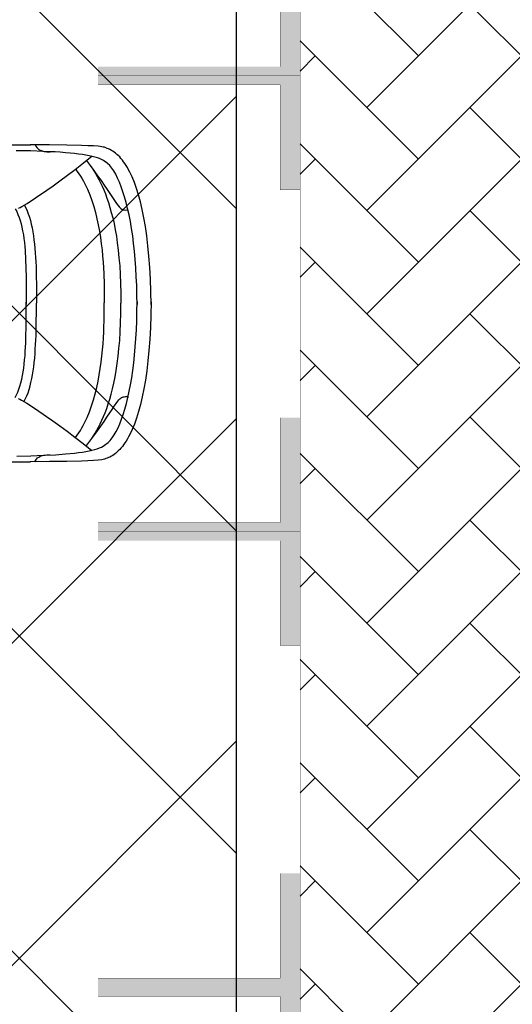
# Model space of a CAD drawing. Header units: millimetres. Extents: x 747415 to 1601423, y -236173 to 551995.
# Tile 282 of 549: x 1041219 to 1043923, y 208344 to 213746. Entities that reach past the tile are written whole.
import ezdxf

# ---------------------------------------------------------------- set-up
doc = ezdxf.new("R2010")
doc.units = ezdxf.units.MM
doc.header["$LTSCALE"] = 100
doc.header["$MEASUREMENT"] = 0
doc.linetypes.add('DASHED2', pattern=[9.525, 6.35, -3.175])
doc.layers.get('0').update_dxf_attribs({"linetype": 'CONTINUOUS', "lineweight": 0})
for name, color, linetype in [('T--A9041_VERHARDING_Parkeren', 9, 'CONTINUOUS'), ('T--L9041_VERHARDING_Wegen', 7, 'CONTINUOUS'), ('T--L9082_INRICHTING_SPECIFIEK_Auto', 8, 'CONTINUOUS')]:
    doc.layers.add(name, color=color, linetype=linetype)
for name, color, linetype, lineweight in [('T--A9041_VERHARDING_Wegen', 21, 'CONTINUOUS', 0), ('T--A9042_BEPLANTING', 90, 'CONTINUOUS', 0), ('T--L9067_BEHEERVOORZIENING_Belijning', 7, 'DASHED2', 0)]:
    doc.layers.add(name, color=color, linetype=linetype, lineweight=lineweight)
doc.layers.add('T--A9072_BELIJNING', color=7, linetype='CONTINUOUS', lineweight=0, true_color=0xffffff)

# ---------------------------------------------------------------- blocks, each defined once
blk = doc.blocks.new('auto17')
for p, q in [((1604.8, 867.6), (3518.7, 867.6)), ((1591.9, -871), (3520.1, -872))]:
    blk.add_line(p, q)
for points in [[(4181.3, -9.3), (4179.9, 62.7), (4177.5, 130.9), (4173.7, 195.1), (4169.4, 256.4), (4163.7, 314.2), (4157.5, 368.1), (4149.9, 419.6), (4141.8, 467.6), (4132.7, 511.7), (4123.2, 553.9), (4112.7, 592.1), (4101.7, 627.4), (4089.8, 660.7), (4077.4, 690.6), (4064.6, 717.6), (4057.9, 730.4), (4051.3, 742.1), (4044.6, 753.4), (4037.5, 764.2), (4030.8, 774.4), (4023.6, 783.3), (4016, 792.1), (4008.9, 800.4), (4001.2, 807.8), (3994.1, 815.1), (3986.5, 821.5), (3978.9, 826.9), (3971.2, 832.3), (3963.6, 836.7), (3955.5, 841.1), (3947.9, 844.6), (3940.3, 847.5), (3932.2, 850), (3925.5, 853.4), (3911.2, 856.3), (3890.8, 858.8), (3865.5, 860.7), (3835, 862.2), (3799.3, 863.7), (3718.3, 865.6), (3623, 866.6), (3517.8, 867.6)], [(3543, 867.1), (3547.8, 858.8), (3553, 852.4), (3558.7, 846.5), (3564.9, 842.1), (3571.1, 838.2), (3577.8, 835.2), (3584.9, 833.3), (3592.6, 831.3), (3600.6, 830.3), (3608.8, 829.8), (3617.8, 829.3), (3626.8, 829.3)], [(3443.5, 835.7), (3522, 833.8), (3591.6, 831.3), (3655.9, 828.4), (3712.1, 824.5), (3760.7, 819.5), (3783.1, 817.1), (3804, 814.1), (3823.1, 811.2), (3840.7, 807.8), (3856.9, 803.9), (3871.7, 799.9), (3885.5, 796.1), (3897.4, 791.6), (3908.3, 786.7), (3917.9, 781.8), (3926, 776.4), (3933.1, 770.5), (3938.8, 766.1), (3945, 761.2), (3950.8, 755.8), (3956.5, 750), (3962.2, 743.1), (3967.4, 736.2), (3978.4, 720), (3989.3, 701.9), (3999.8, 681.3), (4009.8, 658.8), (4019.3, 634.3), (4028.9, 607.3), (4037.5, 578.9), (4046, 548), (4054.1, 515.2), (4061.7, 480.8), (4068.4, 444.6), (4075.1, 406.4), (4080.8, 366.7), (4086, 325), (4090.8, 281.8), (4094.6, 237.2), (4097.9, 191.2), (4100.8, 143.1), (4102.7, 93.6), (4103.7, 43.1), (4104.1, -9.3), (4104.1, 4.4), (4103.7, -48), (4102.7, -99), (4100.3, -148), (4097.9, -196), (4094.6, -242.6), (4090.3, -287.2), (4085.5, -330.8), (4080.3, -372.5), (4074.1, -412.2), (4067.5, -450.9), (4060.3, -487.2), (4052.7, -521.5), (4044.6, -554.8), (4036, -585.7), (4027, -614.1), (4017.5, -641.1), (4007.9, -666.1), (3997.4, -688.6), (3987, -709.7), (3976.5, -727.9), (3965, -743.5), (3954.1, -757.8), (3942.7, -769.5), (3930.7, -778.3), (3934.5, -774.4), (3927.4, -780.3), (3919.3, -785.7), (3909.3, -790.6), (3898.8, -795.5), (3886.4, -799.9), (3872.6, -803.8), (3857.9, -807.8), (3841.7, -811.7), (3823.6, -814.6), (3804, -818), (3783.1, -821), (3760.7, -823.4), (3736.9, -825.9), (3710.7, -828.3), (3683.1, -830.3), (3654, -832.3), (3623, -833.7), (3590.2, -835.2), (3519.7, -837.7), (3440.6, -839.1)], [(3452, 520.6), (3461.5, 524.5), (3470.1, 528.9), (3499.7, 546.1), (3546.3, 575.9), (3607.8, 618.1), (3642.1, 642.1), (3679.7, 669.5), (3720.7, 699.9), (3763.1, 732.3), (3808.8, 767.6), (3856.9, 805.8)], [(3823.6, 782.8), (3845.9, 753.9), (3866.9, 725.4), (3886.9, 698), (3905.5, 671), (3923.1, 645.5), (3939.3, 622), (3954.6, 599.5), (3967.9, 579.9), (3979.4, 562.7), (3989.8, 547.5), (3998.4, 535.2), (4005.1, 527.4), (4010.3, 522), (4015.1, 518.1), (4019.8, 515.2), (4024.6, 512.7), (4028.9, 511.2), (4033.2, 510.3), (4041.7, 509.3), (4049.8, 509.8), (4057.4, 510.3)], [(3766.4, 733.8), (3775.5, 721.5), (3784.5, 708.8), (3793.1, 695.5), (3801.2, 681.8), (3808.8, 667.6), (3816.4, 653.4), (3830.2, 624), (3843.1, 592.6), (3854.5, 560.7), (3865, 527.9), (3874.6, 494.1), (3882.6, 460.3), (3890.3, 425.5), (3896.4, 391.2), (3902.2, 356.4), (3906.9, 321.5), (3911.2, 287.2), (3914.6, 253.4), (3917.4, 220.1), (3919.3, 187.2), (3921.2, 155.9), (3922.6, 125.5), (3923.1, 96.1), (3923.6, 68.6), (3924.1, 42.2), (3924.1, 17.7), (3923.6, -4.4)], [(3856.9, 738.7), (3865.5, 724.5), (3874.6, 709.8), (3883.6, 693.6), (3893.1, 676.9), (3902.2, 658.8), (3911.2, 639.7), (3920.3, 619.6), (3929.3, 598), (3937.9, 574.5), (3946.5, 549.9), (3955.1, 524), (3962.7, 496), (3970.3, 466.7), (3977.4, 435.3), (3984.1, 401.4), (3990.3, 366.1), (3996, 328.4), (4000.8, 288.2), (4005.1, 246.6), (4008.9, 202), (4011.2, 154.9), (4013.6, 105.4), (4014.6, 53.4), (4014.6, -2)], [(3434.4, 515.2), (3442, 500.9), (3449.2, 485.8), (3455.4, 469.1), (3461.5, 451.9), (3466.3, 433.8), (3471.1, 414.2), (3475.4, 394.6), (3478.7, 374), (3482, 352.9), (3484.9, 330.9), (3487.3, 308.8), (3489.2, 285.8), (3490.6, 262.2), (3492, 238.7), (3493, 214.7), (3493.9, 190.2), (3494.4, 165.7), (3494.9, 140.7), (3495.4, 91.2), (3495.4, 41.2), (3495.4, -7.8)], [(3484.4, 534.8), (3492, 520.6), (3499.7, 504.9), (3505.9, 488.2), (3512, 470.6), (3517.3, 451.4), (3522, 431.8), (3526.8, 411.2), (3530.6, 390.2), (3533.9, 368.1), (3537.3, 345.6), (3540.2, 322), (3542.5, 298.5), (3544.4, 274), (3545.9, 249.5), (3547.3, 224.5), (3548.7, 199.5), (3549.7, 174.5), (3550.1, 149), (3551.1, 98), (3551.6, 47.6), (3551.6, -2)], [(3435.8, -519.6), (3443.5, -505.3), (3450.6, -490.1), (3456.8, -473.5), (3462.5, -456.3), (3467.7, -438.2), (3472, -419.1), (3476.3, -399), (3480.1, -378.4), (3483, -357.3), (3485.8, -335.8), (3487.7, -313.2), (3489.7, -290.1), (3492.5, -243.6), (3494.4, -195.1), (3494.9, -145.6), (3495.4, -96.1), (3495.4, -46.1), (3495.4, 2.9)], [(4181.3, 5.4), (4179.9, -66.7), (4177.5, -134.8), (4173.7, -199), (4169.4, -260.8), (4163.7, -318.1), (4157.5, -372), (4149.9, -423.5), (4141.8, -471.5), (4132.7, -516.1), (4123.2, -557.8), (4112.7, -596.5), (4101.7, -631.8), (4089.8, -665.1), (4077.4, -695), (4064.6, -722), (4057.9, -734.7), (4051.3, -746.5), (4044.6, -757.8), (4037.5, -768.6), (4030.8, -778.3), (4023.6, -787.7), (4016, -796.5), (4008.9, -804.8), (4001.2, -812.2), (3994.1, -819.1), (3986.5, -825.4), (3978.9, -831.3), (3971.2, -836.7), (3963.6, -841.1), (3955.5, -845), (3947.9, -849), (3940.3, -851.9), (3932.2, -854.3), (3929.3, -856.3), (3925, -857.8), (3918.4, -859.2), (3910.7, -860.7), (3901.7, -861.7), (3890.8, -863.2), (3865.5, -865.1), (3835, -866.6), (3799.3, -868.1), (3718.3, -870), (3623, -871), (3517.8, -872)], [(3485.8, -539.2), (3493.5, -525), (3500.6, -509.2), (3507.3, -492.6), (3513, -474.9), (3518.7, -455.8), (3523.5, -436.2), (3527.8, -415.6), (3531.6, -394.6), (3535.4, -372.5), (3538.2, -349.5), (3541.1, -326.4), (3543.5, -302.4), (3545.4, -278.4), (3546.8, -253.9), (3548.3, -228.9), (3549.7, -203.9), (3550.6, -178.4), (3551.1, -152.9), (3552.1, -102), (3552.5, -51.5), (3552.5, -2)], [(3767.4, -737.7), (3776.4, -725.4), (3785.5, -712.7), (3794, -699.4), (3802.1, -685.7), (3809.8, -672), (3817.4, -657.8), (3831.7, -628.4), (3844.5, -597.5), (3855.5, -565.6), (3866.5, -533.3), (3875.5, -500), (3883.6, -466.1), (3891.2, -431.8), (3897.4, -397.5), (3903.1, -363.2), (3907.9, -328.9), (3912.2, -295.1), (3915, -261.3), (3917.9, -228.4), (3920.3, -196), (3921.7, -165.2), (3924.1, -104.9), (3924.6, -51.5), (3924.1, -5.4)], [(3858.3, -742.6), (3866.9, -728.4), (3876, -713.7), (3885, -697.5), (3894.1, -680.8), (3903.1, -663.1), (3912.2, -644), (3921.2, -624), (3930.3, -602.4), (3938.8, -578.9), (3947.4, -554.8), (3955.5, -528.4), (3963.1, -500.4), (3970.8, -471), (3977.9, -439.6), (3984.6, -405.8), (3990.8, -371), (3996, -333.3), (4000.8, -293.1), (4005.1, -251.4), (4008.9, -206.8), (4011.2, -159.8), (4013.6, -110.3), (4014.6, -58.3), (4014.6, -2.9)], [(3453.5, -524.4), (3463, -528.4), (3471.6, -532.8), (3501.1, -549.9), (3547.3, -579.8), (3609.2, -622.5), (3643.5, -646.5), (3681.1, -673.9), (3721.6, -704.3), (3764.5, -736.7), (3809.8, -772), (3857.9, -810.2)], [(3824.5, -786.7), (3846.9, -757.8), (3867.9, -729.8), (3887.9, -701.9), (3906.9, -675.4), (3924.6, -649.9), (3940.3, -626.4), (3969.3, -582.8), (3991.3, -550.4), (4006, -531.8), (4011.2, -526.4), (4015.5, -522), (4020.3, -519.1), (4024.6, -516.6), (4028.4, -515.1), (4032.7, -514.6), (4040.3, -513.7), (4047.4, -514.2), (4055.1, -514.6)], [(3544.4, -871.5), (3549.2, -863.2), (3554.4, -856.8), (3560.2, -850.9), (3565.9, -846), (3572.5, -842.6), (3579.2, -839.6), (3586.4, -837.2), (3593.5, -835.7), (3601.6, -834.2), (3609.7, -833.7), (3618.7, -833.2), (3627.8, -833.2)]]:
    blk.add_lwpolyline(points)
blk = doc.blocks.new('9041_parkeerplaats_2500x5000_hoeklijn')
at = {"layer": 'T--A9072_BELIJNING', "linetype": 'Continuous'}
h = blk.add_hatch(color=256, dxfattribs=at)
h.paths.add_polyline_path([(-1200, -1390), (-1250, -1390), (-1250, -2500), (-625, -2500), (-625, -2390), (-1200, -2390)])
h.paths.add_polyline_path([(1250, -1390), (1200, -1390), (1200, -2390), (625, -2390), (625, -2500), (1250, -2500)])
at = {"layer": 'T--L9067_BEHEERVOORZIENING_Belijning', "const_width": 1}
for points in [[(-1200, -1390), (-1250, -1390), (-1250, -2500), (-625, -2500), (-625, -2390), (-1200, -2390)], [(1250, -1390), (1200, -1390), (1200, -2390), (625, -2390), (625, -2500), (1250, -2500)]]:
    blk.add_lwpolyline(points, close=True, dxfattribs=at)
blk = doc.blocks.new('*U253')
at = {"layer": 'T--L9067_BEHEERVOORZIENING_Belijning'}
blk.add_blockref('9041_parkeerplaats_2500x5000_hoeklijn', (0, 1945, -0.5), dxfattribs=at)
blk = doc.blocks.new('*U254')
at = {"layer": 'T--L9067_BEHEERVOORZIENING_Belijning', "color": 0, "linetype": 'ByBlock', "lineweight": -2, "transparency": 16777216}
for p in [(12500, 0), (15000, 0), (17500, 0), (20000, 0)]:
    blk.add_blockref('*U253', p, dxfattribs=at)

msp = doc.modelspace()

# ---------------------------------------------------------------- hatches: boundary and pattern name
at = {"layer": 'T--A9041_VERHARDING_Parkeren', "linetype": 'Continuous'}
h = msp.add_hatch(dxfattribs=at)
h.set_pattern_fill('ANSI37', color=256, scale=10000, style=0)
h.paths.add_polyline_path([(1042408.673, 217506.486), (1041083.526, 216825.277), (1040386.81, 216462.228), (1039767.387, 216148.144), (1038409.814, 215399.988), (1035742.204, 213942.385), (1033118.358, 212460.248), (1033108.673, 212454.589), (1033108.673, 193325.106), (1042408.673, 193325.106)])
at = {"layer": 'T--A9041_VERHARDING_Wegen', "linetype": 'Continuous'}
h = msp.add_hatch(dxfattribs=at)
h.set_pattern_fill('AR-HBONE', color=256, scale=100, style=0)
h.paths.add_polyline_path([(1047508.673, 219958.262), (1042758.673, 217686.408), (1042758.673, 193125.106), (1047508.673, 193125.106)])
at = {"layer": 'T--A9042_BEPLANTING'}
h = msp.add_hatch(dxfattribs=at)
h.set_pattern_fill('GRASS', color=256, scale=1500, style=0)
edge = h.paths.add_edge_path()
edge.add_line((1194589.183, 247525.193), (1194593.64, 247264.881))
edge.add_line((1194593.64, 247264.881), (1189597.042, 247120.843))
edge.add_line((1189597.042, 247120.843), (1179615.176, 246734.424))
edge.add_line((1179615.176, 246734.424), (1169673.169, 246260.926))
edge.add_line((1169673.169, 246260.926), (1159743.156, 245284.429))
edge.add_line((1159743.156, 245284.429), (1149794.302, 244232.037))
edge.add_line((1149794.302, 244232.037), (1139904.319, 243419.621))
edge.add_line((1139904.319, 243419.621), (1138613.747, 243325.021))
edge.add_line((1138613.747, 243325.021), (1135690.007, 243117.197))
edge.add_line((1135690.007, 243117.197), (1132771.926, 242932.503))
edge.add_line((1132771.926, 242932.503), (1129859.398, 242758.599))
edge.add_line((1129859.398, 242758.599), (1126616.556, 242566.575))
edge.add_line((1126616.556, 242566.575), (1123385.964, 242364.695))
edge.add_line((1123385.964, 242364.695), (1120184.728, 242139.833))
edge.add_line((1120184.728, 242139.833), (1117014.113, 241880.011))
edge.add_line((1117014.113, 241880.011), (1113876.289, 241570.228))
edge.add_line((1113876.289, 241570.228), (1110773.76, 241198.319))
edge.add_line((1110773.76, 241198.319), (1107692.214, 240764.72))
edge.add_line((1107692.214, 240764.72), (1104624.361, 240306.925))
edge.add_line((1104624.361, 240306.925), (1101572.465, 239835.828))
edge.add_line((1101572.465, 239835.828), (1100403.086, 239650.924))
edge.add_line((1100403.086, 239650.924), (1097780.987, 239217.99))
edge.add_line((1097780.987, 239217.99), (1095157.329, 238732.83))
edge.add_line((1095157.329, 238732.83), (1092526.922, 238274.052))
edge.add_line((1092526.922, 238274.052), (1089457.602, 237766.051))
edge.add_line((1089457.602, 237766.051), (1086388.73, 237224.846))
edge.add_line((1086388.73, 237224.846), (1083401.545, 236651.668))
edge.add_line((1083401.545, 236651.668), (1080469.385, 236024.459))
edge.add_line((1080469.385, 236024.459), (1077519.444, 235269.823))
edge.add_line((1077519.444, 235269.823), (1074567.867, 234454.498))
edge.add_line((1074567.867, 234454.498), (1071611.505, 233602.32))
edge.add_line((1071611.505, 233602.32), (1068661.406, 232725.291))
edge.add_line((1068661.406, 232725.291), (1065719.424, 231822.381))
edge.add_line((1065719.424, 231822.381), (1062684.54, 230856.109))
edge.add_line((1062684.54, 230856.109), (1059866.196, 229920.836))
edge.add_line((1059866.196, 229920.836), (1056845.381, 228880.035))
edge.add_line((1056845.381, 228880.035), (1054034.15, 227860.451))
edge.add_line((1054034.15, 227860.451), (1051908.682, 227043.859))
edge.add_line((1051908.682, 227043.859), (1051192.354, 226766.278))
edge.add_line((1051192.354, 226766.278), (1050671.69, 226564.519))
edge.add_line((1050671.69, 226564.519), (1049927.631, 226262.62))
edge.add_line((1049927.631, 226262.62), (1049070.32, 225903.54))
edge.add_line((1049070.32, 225903.54), (1048360.834, 225606.376))
edge.add_line((1048360.834, 225606.376), (1045574.185, 224396.868))
edge.add_line((1045574.185, 224396.868), (1042746.023, 223102.062))
edge.add_line((1042746.023, 223102.062), (1039916.204, 221736.561))
edge.add_line((1039916.204, 221736.561), (1037264.038, 220364.549))
edge.add_line((1037264.038, 220364.549), (1036639.036, 220037.907))
edge.add_line((1036639.036, 220037.907), (1035761.731, 219567.084))
edge.add_line((1035761.731, 219567.084), (1034455.173, 218860.02))
edge.add_line((1034455.173, 218860.02), (1031834.519, 217415.207))
edge.add_line((1031834.519, 217415.207), (1029063.532, 215837.52))
edge.add_line((1029063.532, 215837.52), (1026493.513, 214322.916))
edge.add_line((1026493.513, 214322.916), (1023661.374, 212596.81))
edge.add_line((1023661.374, 212596.81), (1021148.701, 211011.913))
edge.add_line((1021148.701, 211011.913), (1018664.489, 209394.723))
edge.add_line((1018664.489, 209394.723), (1016111.63, 207674.051))
edge.add_line((1016111.63, 207674.051), (1013541.964, 205866.676))
edge.add_line((1013541.964, 205866.676), (1011054.819, 204060.939))
edge.add_line((1011054.819, 204060.939), (1008551.61, 202180.933))
edge.add_line((1008551.61, 202180.933), (1006071.977, 200261.271))
edge.add_line((1006071.977, 200261.271), (1003623.026, 198305.877))
edge.add_line((1003623.026, 198305.877), (1001255.469, 196356.541))
edge.add_line((1001255.469, 196356.541), (998895.97, 194358.237))
edge.add_line((998895.97, 194358.237), (996592.894, 192340.973))
edge.add_line((996592.894, 192340.973), (994271.188, 190253.094))
edge.add_line((994271.188, 190253.094), (992089.799, 188232.713))
edge.add_line((992089.799, 188232.713), (989855.126, 186096.735))
edge.add_line((989855.126, 186096.735), (987565.682, 183840.779))
edge.add_line((987565.682, 183840.779), (985556.73, 181812.43))
edge.add_line((985556.73, 181812.43), (983340.235, 179499.914))
edge.add_line((983340.235, 179499.914), (981234.422, 177237.565))
edge.add_line((981234.422, 177237.565), (979162.94, 174943.215))
edge.add_line((979162.94, 174943.215), (977214.691, 172724.59))
edge.add_line((977214.691, 172724.59), (975036.892, 170165.071))
edge.add_line((975036.892, 170165.071), (973160.412, 167901.106))
edge.add_line((973160.412, 167901.106), (971300.145, 165540.186))
edge.add_line((971300.145, 165540.186), (970653.489, 164750.347))
edge.add_line((970653.489, 164750.347), (969323.906, 163031.694))
edge.add_line((969323.906, 163031.694), (967532.389, 160664.585))
edge.add_line((967532.389, 160664.585), (965620.33, 158124.446))
edge.add_line((965620.33, 158124.446), (963729.485, 155559.861))
edge.add_line((963729.485, 155559.861), (962160.024, 153368.205))
edge.add_line((962160.024, 153368.205), (960583.853, 151476.839))
edge.add_line((960583.853, 151476.839), (957868.106, 147829.141))
edge.add_line((957868.106, 147829.141), (955546.579, 144354.957))
edge.add_line((955546.579, 144354.957), (952781.766, 139999.101))
edge.add_line((952781.766, 139999.101), (950228.309, 135925.671))
edge.add_line((950228.309, 135925.671), (947689.507, 131669.07))
edge.add_line((947689.507, 131669.07), (945836.511, 128467.426))
edge.add_line((945836.511, 128467.426), (939785.242, 117718.876))
edge.add_line((939785.242, 117718.876), (930712.869, 102774.401))
edge.add_line((930712.869, 102774.401), (922173.53, 90199.799))
edge.add_arc((831492.457, 157259.067), 112782.989, 306.60619454, 323.5168236, ccw=False)
edge.add_line((898746.269, 66722.183), (906881.323, 58450.839))
edge.add_arc((1039056.702, -43733.649), 167068.849, 138.06483794, 142.29247104, ccw=False)
edge.add_line((914773.924, 67916.66), (924725.806, 83316.857))
edge.add_line((924725.806, 83316.857), (935036.865, 100427.915))
edge.add_line((935036.865, 100427.915), (938271.243, 105214.41))
edge.add_line((938271.243, 105214.41), (944567.151, 115601.153))
edge.add_line((944567.151, 115601.153), (949536.685, 124088.131))
edge.add_line((949536.685, 124088.131), (954824.472, 132626.587))
edge.add_line((954824.472, 132626.587), (959827.89, 140132.671))
edge.add_line((959827.89, 140132.671), (963059.812, 145135.12))
edge.add_line((963059.812, 145135.12), (965500.197, 148828.356))
edge.add_line((965500.197, 148828.356), (966613.361, 150562.786))
edge.add_line((966613.361, 150562.786), (968025.373, 152669.584))
edge.add_line((968025.373, 152669.584), (969925.147, 155201.552))
edge.add_line((969925.147, 155201.552), (971712.101, 157704.465))
edge.add_line((971712.101, 157704.465), (973307.285, 159791.446))
edge.add_line((973307.285, 159791.446), (974380.773, 161326.936))
edge.add_line((974380.773, 161326.936), (975513.5, 162711.848))
edge.add_line((975513.5, 162711.848), (977022.752, 164676.523))
edge.add_line((977022.752, 164676.523), (979125.989, 167160.936))
edge.add_line((979125.989, 167160.936), (980701.644, 168861.659))
edge.add_line((980701.644, 168861.659), (983077.997, 171627.505))
edge.add_line((983077.997, 171627.505), (985074.319, 173856.029))
edge.add_line((985074.319, 173856.029), (986909.132, 175828.505))
edge.add_line((986909.132, 175828.505), (989063.699, 178159.256))
edge.add_line((989063.699, 178159.256), (991154.428, 180245.145))
edge.add_line((991154.428, 180245.145), (993121.205, 182057.606))
edge.add_line((993121.205, 182057.606), (995324.494, 184142.051))
edge.add_line((995324.494, 184142.051), (997280.219, 186006.612))
edge.add_line((997280.219, 186006.612), (999623.744, 188200.448))
edge.add_line((999623.744, 188200.448), (1002349.065, 190608.065))
edge.add_line((1002349.065, 190608.065), (1004754.956, 192653.066))
edge.add_line((1004754.956, 192653.066), (1007294.928, 194741.918))
edge.add_line((1007294.928, 194741.918), (1008978.786, 196161.928))
edge.add_line((1008978.786, 196161.928), (1011076.047, 197755.95))
edge.add_line((1011076.047, 197755.95), (1013065.241, 199247.814))
edge.add_line((1013065.241, 199247.814), (1015821.037, 201346.882))
edge.add_line((1015821.037, 201346.882), (1017686.716, 202722.52))
edge.add_line((1017686.716, 202722.52), (1020957.031, 204817.97))
edge.add_line((1020957.031, 204817.97), (1023228.197, 206313.401))
edge.add_line((1023228.197, 206313.401), (1026470.58, 208376.744))
edge.add_line((1026470.58, 208376.744), (1028603.548, 209658.432))
edge.add_line((1028603.548, 209658.432), (1030968.801, 211111.637))
edge.add_line((1030968.801, 211111.637), (1032974.557, 212278.47))
edge.add_line((1032974.557, 212278.47), (1034989.373, 213415.47))
edge.add_line((1034989.373, 213415.47), (1036654.679, 214452.728))
edge.add_line((1036654.679, 214452.728), (1038246.03, 215241.653))
edge.add_line((1038246.03, 215241.653), (1039948.347, 216202.761))
edge.add_line((1039948.347, 216202.761), (1041825.775, 217172.039))
edge.add_line((1041825.775, 217172.039), (1043014.131, 217759.859))
edge.add_line((1043014.131, 217759.859), (1045164.207, 218821.145))
edge.add_line((1045164.207, 218821.145), (1047341.541, 219812.404))
edge.add_line((1047341.541, 219812.404), (1050071.07, 221013.985))
edge.add_line((1050071.07, 221013.985), (1051244.22, 221490.97))
edge.add_line((1051244.22, 221490.97), (1052347.556, 221956.97))
edge.add_line((1052347.556, 221956.97), (1053649.506, 222430.47))
edge.add_line((1053649.506, 222430.47), (1054533.126, 222784.97))
edge.add_line((1054533.126, 222784.97), (1056086.056, 223306.47))
edge.add_line((1056086.056, 223306.47), (1057869.317, 223968.97))
edge.add_line((1057869.317, 223968.97), (1060574.556, 224929.97))
edge.add_line((1060574.556, 224929.97), (1063483.693, 225922.97))
edge.add_line((1063483.693, 225922.97), (1065608.903, 226631.593))
edge.add_line((1065608.903, 226631.593), (1069173.064, 227676.47))
edge.add_line((1069173.064, 227676.47), (1072281.977, 228625.637))
edge.add_line((1072281.977, 228625.637), (1075375.394, 229611.47))
edge.add_line((1075375.394, 229611.47), (1077123.927, 230119.62))
edge.add_line((1077123.927, 230119.62), (1080375.394, 230986.97))
edge.add_line((1080375.394, 230986.97), (1082892.594, 231747.063))
edge.add_line((1082892.594, 231747.063), (1087287.423, 232727.295))
edge.add_line((1087287.423, 232727.295), (1089726.851, 233304.236))
edge.add_line((1089726.851, 233304.236), (1092683.446, 233905.227))
edge.add_line((1092683.446, 233905.227), (1095564.394, 234529.046))
edge.add_line((1095564.394, 234529.046), (1098820.303, 235134.124))
edge.add_line((1098820.303, 235134.124), (1101429.17, 235680.801))
edge.add_line((1101429.17, 235680.801), (1102775.394, 235932.97))
edge.add_line((1102775.394, 235932.97), (1105482.445, 236248.973))
edge.add_line((1105482.445, 236248.973), (1107758.807, 236612.397))
edge.add_line((1107758.807, 236612.397), (1110496.735, 236978.709))
edge.add_line((1110496.735, 236978.709), (1115376.091, 237663.748))
edge.add_line((1115376.091, 237663.748), (1120160.891, 238162.648))
edge.add_line((1120160.891, 238162.648), (1122883.614, 238303.454))
edge.add_line((1122883.614, 238303.454), (1125390.669, 238461.915))
edge.add_line((1125390.669, 238461.915), (1128123.405, 238391.97))
edge.add_line((1128123.405, 238391.97), (1132768.171, 238736.47))
edge.add_line((1132768.171, 238736.47), (1135790.587, 239107.966))
edge.add_line((1135790.587, 239107.966), (1138342.94, 239481.456))
edge.add_line((1138342.94, 239481.456), (1142060.43, 239524.47))
edge.add_line((1142060.43, 239524.47), (1147419.918, 239838.053))
edge.add_line((1147419.918, 239838.053), (1152508.673, 240937.759))
edge.add_line((1152508.673, 240937.759), (1161790.445, 241405.25))
edge.add_line((1161790.445, 241405.25), (1166293.104, 242414.317))
edge.add_line((1166293.104, 242414.317), (1170003.913, 243136.47))
edge.add_line((1170003.913, 243136.47), (1182817.631, 243902.97))
edge.add_line((1182817.631, 243902.97), (1191677.387, 244103.47))
edge.add_line((1191677.387, 244103.47), (1200992.076, 244164.47))
edge.add_line((1200992.076, 244164.47), (1212315.556, 244345.47))
edge.add_line((1212315.556, 244345.47), (1212435.36, 247419.97))
edge.add_line((1212435.36, 247419.97), (1205479.36, 247503.517))
edge.add_line((1205479.36, 247503.517), (1202606.248, 247460.622))
edge.add_line((1202606.248, 247460.622), (1194593.64, 247264.881))

# ---------------------------------------------------------------- linework, layer by layer
at = {"layer": 'T--A9041_VERHARDING_Parkeren', "linetype": 'Continuous', "const_width": 1}
msp.add_lwpolyline([(1033108.673, 212454.589), (1033108.673, 193325.106), (1042408.673, 193325.106), (1042408.673, 217506.486)], dxfattribs=at)
at = {"layer": 'T--A9041_VERHARDING_Parkeren', "linetype": 'Continuous'}
msp.add_lwpolyline([(1042408.673, 217506.486), (1041083.526, 216825.277), (1040386.81, 216462.228), (1039767.387, 216148.144), (1038409.814, 215399.988), (1035742.204, 213942.385), (1033118.358, 212460.248), (1033108.673, 212454.589), (1033108.673, 193325.106), (1042408.673, 193325.106)], close=True, dxfattribs=at)
at = {"layer": 'T--A9041_VERHARDING_Wegen', "linetype": 'Continuous', "const_width": 1}
msp.add_lwpolyline([(1047508.673, 219958.262), (1042758.673, 217686.408), (1042758.673, 193125.106), (1047508.673, 193125.106)], close=True, dxfattribs=at)
at = {"layer": 'T--L9041_VERHARDING_Wegen', "const_width": 1}
msp.add_lwpolyline([(1042758.673, 217686.408), (1042758.673, 193125.106)], dxfattribs=at)

# ---------------------------------------------------------------- block references
at = {"layer": 'T--L9067_BEHEERVOORZIENING_Belijning', "rotation": 89.99999999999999}
msp.add_blockref('*U254', (1042203.673, 194687.759, 0.5), dxfattribs=at)
at = {"layer": 'T--L9082_INRICHTING_SPECIFIEK_Auto', "xscale": -1, "rotation": 180}
msp.add_blockref('auto17', (1037758.673, 212187.759), dxfattribs=at)

doc.saveas('drawing.dxf')
